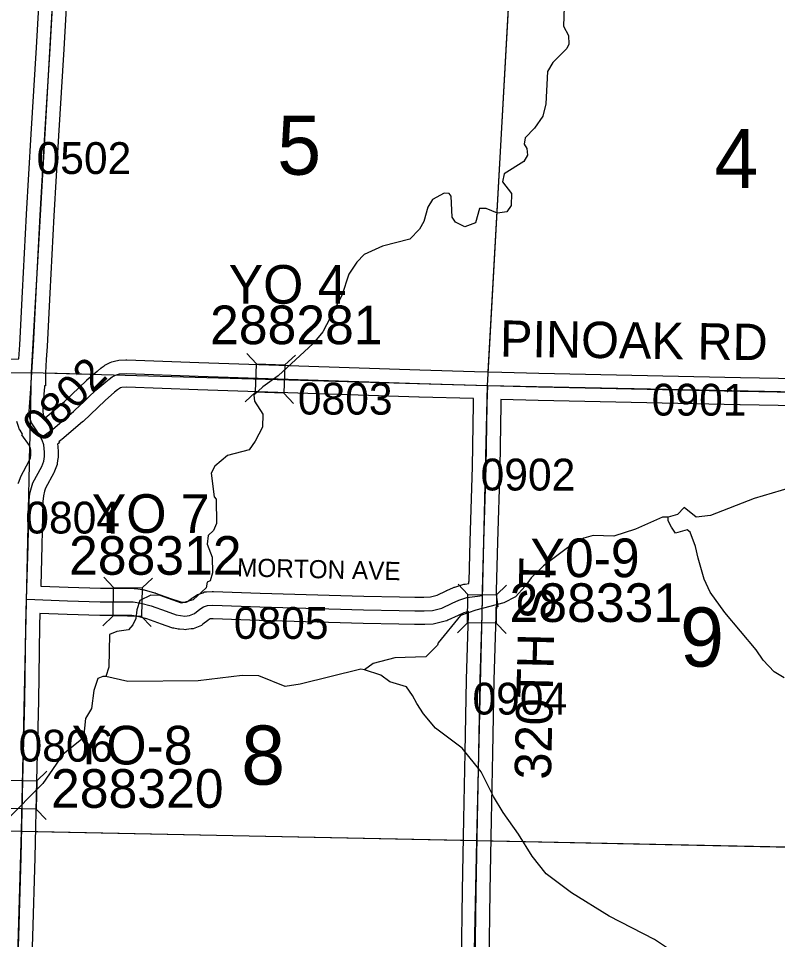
# Model space of a CAD drawing. Extents: x -132.8 to -73.3, y -60 to -26.
# Drawn here: x -108.798 to -107.13, y -40.948 to -38.923 of the extents above; entities that cross this region are included whole.
import ezdxf

# ---------------------------------------------------------------- set-up
doc = ezdxf.new("R2010")
doc.units = 0
for name, color, linetype in [('tdCoHydroRiver', 7, 'Continuous'), ('tdCoSecRdNmbr', 7, 'Continuous'), ('tdCoSecRdTxt', 7, 'Continuous'), ('tdCoSecRteBand', 7, 'Continuous'), ('tdCoSecRteCL', 7, 'Continuous'), ('tdCoSectLine', 7, 'Continuous'), ('tdCoSectLinePart', 7, 'Continuous'), ('tdCoSectNmbr', 7, 'Continuous'), ('tdCoStrucSec', 7, 'Continuous'), ('tdCoStrucSecCoName', 7, 'Continuous'), ('tdCoStrucSecFHWANum', 7, 'Continuous'), ('tdCoSurfGravel', 7, 'Continuous')]:
    doc.layers.add(name, color=color, linetype=linetype)

msp = doc.modelspace()

# ---------------------------------------------------------------- linework, layer by layer
at = {"layer": 'tdCoHydroRiver'}
for points in [[(-107.5989, -38.8976), (-107.6, -38.9401), (-107.5894, -38.9609), (-107.5883, -38.9798), (-107.5932, -38.9892), (-107.624, -39.02), (-107.6355, -39.0402), (-107.6388, -39.1111), (-107.6457, -39.1378), (-107.6637, -39.1642), (-107.6847, -39.1857), (-107.6867, -39.1999), (-107.6806, -39.2095), (-107.6793, -39.2237), (-107.6876, -39.2377), (-107.7308, -39.2651), (-107.7344, -39.2823), (-107.7145, -39.3081), (-107.7151, -39.3349), (-107.7249, -39.3488), (-107.7455, -39.3515), (-107.7705, -39.3414), (-107.7847, -39.3411), (-107.7934, -39.3724), (-107.8173, -39.3813), (-107.8375, -39.3713), (-107.8451, -39.3601), (-107.8472, -39.3143), (-107.8518, -39.3079), (-107.8628, -39.3076), (-107.8884, -39.3212), (-107.8983, -39.3383), (-107.9069, -39.3697), (-107.9168, -39.3868), (-107.9378, -39.4084), (-107.9982, -39.4243), (-108.0381, -39.4422), (-108.0542, -39.4592), (-108.0722, -39.4856), (-108.0876, -39.5325), (-108.1289, -39.612), (-108.1501, -39.6383), (-108.2275, -39.709), (-108.2612, -39.7334), (-108.2806, -39.7519), (-108.2793, -39.7645), (-108.2611, -39.7933), (-108.2618, -39.8217), (-108.2783, -39.8529), (-108.2914, -39.8715), (-108.339, -39.8845), (-108.3664, -39.9075), (-108.3747, -39.9231), (-108.368, -39.9753), (-108.3634, -39.9802), (-108.3631, -40.0338), (-108.3698, -40.0494), (-108.3811, -40.0602), (-108.3831, -40.0791), (-108.3728, -40.1077), (-108.372, -40.1424), (-108.3772, -40.1597), (-108.3836, -40.1627), (-108.3854, -40.1752), (-108.4145, -40.2014), (-108.4399, -40.2086), (-108.4868, -40.1917), (-108.5073, -40.1912), (-108.5313, -40.2033), (-108.5381, -40.2236), (-108.5401, -40.2425), (-108.5468, -40.2565), (-108.5565, -40.2673), (-108.5818, -40.2715), (-108.5978, -40.2774), (-108.5995, -40.3499), (-108.6063, -40.3702)], [(-107.0622, -39.9437), (-107.1814, -39.9787), (-107.277, -40.0158), (-107.3086, -40.0198), (-107.3349, -39.9986), (-107.3495, -40.0141), (-107.3702, -40.0199)], [(-107.3702, -40.0199), (-107.3828, -40.0196), (-107.4418, -40.0465), (-107.4895, -40.0612), (-107.5352, -40.0601), (-107.5559, -40.0659), (-107.5911, -40.0871), (-107.6442, -40.1268), (-107.6716, -40.153), (-107.6847, -40.1716), (-107.7057, -40.1948), (-107.7313, -40.2083), (-107.7932, -40.2242), (-107.8267, -40.236), (-107.8755, -40.2964), (-107.8771, -40.3011), (-107.903, -40.3272), (-107.9709, -40.3288), (-108.0186, -40.3418), (-108.0378, -40.3555)], [(-107.1151, -40.373), (-107.1369, -40.3599), (-107.1615, -40.3341), (-107.1767, -40.3116), (-107.2458, -40.2295), (-107.2779, -40.1846), (-107.2914, -40.1558), (-107.3045, -40.1098), (-107.3102, -40.0844), (-107.322, -40.0526), (-107.3282, -40.0477), (-107.3537, -40.055), (-107.3628, -40.0421), (-107.3704, -40.0278), (-107.3702, -40.0199)], [(-108.0378, -40.3555), (-108.0457, -40.3538), (-108.179, -40.3868), (-108.2123, -40.3924), (-108.2701, -40.3689), (-108.3064, -40.368), (-108.403, -40.3799), (-108.5576, -40.3809), (-108.6063, -40.3702)], [(-107.3739, -40.9662), (-107.4003, -40.9482), (-107.5001, -40.8969), (-107.5825, -40.846), (-107.6383, -40.8037), (-107.6689, -40.7651), (-107.6993, -40.717), (-107.7329, -40.6689), (-107.7541, -40.6337), (-107.7812, -40.5794), (-107.8226, -40.5279), (-107.8815, -40.4839), (-107.9076, -40.4518), (-107.9228, -40.4293), (-107.9319, -40.4117), (-107.9456, -40.3925), (-107.9817, -40.3821), (-108.0018, -40.3675), (-108.0378, -40.3555)], [(-108.6063, -40.3702), (-108.6126, -40.3701), (-108.6238, -40.3746), (-108.6323, -40.4012), (-108.638, -40.4405), (-108.6511, -40.4622), (-108.6553, -40.5047), (-108.7004, -40.5415), (-108.7445, -40.6051), (-108.8253, -40.6868), (-108.8391, -40.7353), (-108.848, -40.8408), (-108.8571, -40.8942), (-108.8705, -40.9254), (-108.8788, -40.9426), (-108.9179, -40.9921)]]:
    msp.add_lwpolyline(points, dxfattribs=at)
at = {"layer": 'tdCoSecRteBand'}
for points in [[(-108.9682, -39.6748), (-108.7973, -39.6719), (-108.7953, -39.6409), (-108.7894, -39.5244), (-108.7808, -39.354), (-108.7808, -39.3539), (-108.7807, -39.3538), (-108.7701, -39.1777), (-108.7701, -39.1777), (-108.7701, -39.1777), (-108.7586, -38.9874), (-108.7499, -38.8316), (-108.7499, -38.8315), (-108.7499, -38.8315), (-108.7464, -38.7717), (-108.7473, -38.7613), (-108.7483, -38.756), (-108.7562, -38.7558), (-108.9097, -38.7522)], [(-108.69, -38.835), (-108.6987, -38.9908), (-108.6987, -38.9908), (-108.6987, -38.9909), (-108.7103, -39.1813), (-108.7208, -39.3572), (-108.7295, -39.5275), (-108.7295, -39.5275), (-108.7354, -39.6441), (-108.7354, -39.6443), (-108.7354, -39.6445), (-108.7372, -39.6734), (-108.7391, -39.7022), (-108.7386, -39.731), (-108.7409, -39.731), (-108.741, -39.7333), (-108.7421, -39.7496), (-108.7421, -39.7497), (-108.7421, -39.7499), (-108.7443, -39.7785), (-108.7445, -39.787), (-108.744, -39.7937), (-108.7421, -39.7991), (-108.7402, -39.8022)], [(-108.7402, -39.8022), (-108.6971, -39.7652), (-108.6489, -39.7192), (-108.6483, -39.7186), (-108.6477, -39.7181), (-108.6255, -39.6991), (-108.6251, -39.6988), (-108.6247, -39.6985), (-108.6173, -39.6925), (-108.6168, -39.6921), (-108.6163, -39.6918), (-108.6098, -39.6871), (-108.6083, -39.6859), (-108.6066, -39.685), (-108.5995, -39.6811), (-108.5964, -39.6794), (-108.593, -39.6784), (-108.5841, -39.676), (-108.5809, -39.6751), (-108.5776, -39.6749), (-108.5623, -39.6742), (-108.561, -39.6741), (-108.5598, -39.6742), (-108.402, -39.6796), (-108.1601, -39.6877), (-107.916, -39.6959), (-107.7959, -39.6992), (-107.7958, -39.6992), (-107.7958, -39.6992), (-107.7659, -39.7001), (-107.7359, -39.7009), (-107.6543, -39.7032), (-107.2111, -39.7126), (-106.7939, -39.7202)], [(-108.433, -40.2069), (-108.4297, -40.2065), (-108.4266, -40.2052), (-108.4179, -40.1985), (-108.4168, -40.1977), (-108.4157, -40.197), (-108.4075, -40.1918), (-108.4048, -40.1901), (-108.4019, -40.189), (-108.3932, -40.1858), (-108.3891, -40.1842), (-108.3847, -40.1839), (-108.3728, -40.1832), (-108.3713, -40.1831), (-108.3698, -40.1832), (-108.2666, -40.1871), (-108.039, -40.1938), (-107.9608, -40.1952), (-107.9268, -40.1957), (-107.9074, -40.1957), (-107.8926, -40.1949), (-107.8777, -40.1912), (-107.8579, -40.1815), (-107.8573, -40.1812), (-107.8568, -40.181), (-107.8422, -40.1746), (-107.8407, -40.1739), (-107.839, -40.1734), (-107.8215, -40.168), (-107.819, -40.1672), (-107.8164, -40.1669), (-107.8082, -40.1658), (-107.8081, -40.1615), (-107.8078, -40.1615), (-107.8054, -40.0723), (-107.8054, -40.0722), (-107.8054, -40.0722), (-107.8005, -39.9094), (-107.798, -39.7707), (-107.798, -39.7705), (-107.798, -39.7703), (-107.7977, -39.7592), (-107.9178, -39.7558), (-107.9179, -39.7558), (-107.9179, -39.7558), (-108.1621, -39.7477), (-108.1621, -39.7477), (-108.1621, -39.7477), (-108.404, -39.7395), (-108.404, -39.7395), (-108.404, -39.7395), (-108.5606, -39.7342), (-108.5713, -39.7347), (-108.5736, -39.7353), (-108.576, -39.7366), (-108.5803, -39.7398), (-108.5868, -39.745), (-108.608, -39.7631), (-108.6563, -39.8092), (-108.6568, -39.8097), (-108.6574, -39.8103), (-108.7028, -39.8492), (-108.7038, -39.8501), (-108.7049, -39.8508), (-108.7094, -39.8541), (-108.708, -39.8565), (-108.7126, -39.8591), (-108.7118, -39.8636), (-108.7116, -39.8647), (-108.7115, -39.8659), (-108.7108, -39.8746), (-108.7106, -39.8767), (-108.7107, -39.8787), (-108.7112, -39.8879), (-108.7113, -39.8892), (-108.7115, -39.8905), (-108.713, -39.9009), (-108.7134, -39.9042), (-108.7146, -39.9073), (-108.7191, -39.9189), (-108.7198, -39.9207), (-108.7206, -39.9223), (-108.7387, -39.9562), (-108.7409, -39.9626), (-108.7434, -39.9731), (-108.7448, -39.985), (-108.7469, -40.082), (-108.747, -40.0821), (-108.747, -40.0822), (-108.7494, -40.1709), (-108.7494, -40.1713), (-108.6893, -40.1738), (-108.6181, -40.1757), (-108.5595, -40.176), (-108.5593, -40.176), (-108.559, -40.176), (-108.5457, -40.1762), (-108.5438, -40.1763), (-108.5419, -40.1766), (-108.5251, -40.179), (-108.5234, -40.1793), (-108.5216, -40.1798), (-108.499, -40.1859), (-108.4978, -40.1862), (-108.4967, -40.1866), (-108.4637, -40.1984), (-108.4436, -40.2055), (-108.4381, -40.2065), (-108.433, -40.2069)], [(-106.7951, -39.7802), (-107.2122, -39.7726), (-107.2122, -39.7726), (-107.2123, -39.7726), (-107.6557, -39.7632), (-107.6558, -39.7632), (-107.6559, -39.7632), (-107.7377, -39.7609), (-107.738, -39.772), (-107.7405, -39.9106), (-107.7405, -39.9108), (-107.7405, -39.911), (-107.7454, -40.074), (-107.7484, -40.182), (-107.7485, -40.1899), (-107.7444, -40.2171), (-107.7489, -40.2178), (-107.7491, -40.2358), (-107.7491, -40.236), (-107.7491, -40.2363), (-107.7533, -40.3784), (-107.7565, -40.5386), (-107.7565, -40.5386), (-107.7565, -40.5386), (-107.7595, -40.685), (-107.7619, -40.8418), (-107.7644, -41.0016)], [(-108.7987, -39.946), (-108.7982, -39.9446), (-108.7947, -39.9345), (-108.7939, -39.9322), (-108.7928, -39.9301), (-108.7744, -39.8957), (-108.7719, -39.889), (-108.7711, -39.8833), (-108.7708, -39.8776), (-108.7712, -39.8722), (-108.7719, -39.8685), (-108.7738, -39.8627), (-108.7743, -39.8619), (-108.7909, -39.8387), (-108.789, -39.8373), (-108.7947, -39.8283), (-108.7965, -39.8254), (-108.7976, -39.8223), (-108.802, -39.8097)], [(-107.8244, -41.0005), (-107.8219, -40.8408), (-107.8219, -40.8408), (-107.8219, -40.8408), (-107.8195, -40.684), (-107.8195, -40.6839), (-107.8195, -40.6838), (-107.8165, -40.5374), (-107.8133, -40.3771), (-107.8133, -40.3769), (-107.8133, -40.3768), (-107.8091, -40.2347), (-107.809, -40.2269), (-107.8196, -40.2302), (-107.832, -40.2357), (-107.8542, -40.2465), (-107.857, -40.2479), (-107.8601, -40.2487), (-107.8808, -40.2538), (-107.8836, -40.2545), (-107.8865, -40.2547), (-107.905, -40.2557), (-107.9058, -40.2557), (-107.9066, -40.2557), (-107.927, -40.2557), (-107.9273, -40.2557), (-107.9275, -40.2557), (-107.9618, -40.2552), (-107.9618, -40.2552), (-107.9619, -40.2552), (-108.0403, -40.2537), (-108.0405, -40.2537), (-108.0406, -40.2537), (-108.2685, -40.2471), (-108.2686, -40.2471), (-108.2688, -40.2471), (-108.3706, -40.2432), (-108.3765, -40.2435), (-108.378, -40.2441), (-108.3823, -40.2469), (-108.3931, -40.2552), (-108.3962, -40.2576), (-108.3998, -40.2591), (-108.4104, -40.2635), (-108.4143, -40.2651), (-108.4184, -40.2656), (-108.4288, -40.2669), (-108.4317, -40.2672), (-108.4346, -40.267), (-108.4443, -40.2662), (-108.4458, -40.2661), (-108.4474, -40.2658), (-108.4568, -40.2641), (-108.4591, -40.2637), (-108.4613, -40.2629), (-108.4837, -40.255), (-108.4838, -40.255), (-108.4839, -40.255), (-108.5158, -40.2435), (-108.5356, -40.2381), (-108.5487, -40.2362), (-108.5599, -40.236), (-108.6187, -40.2357), (-108.619, -40.2357), (-108.6194, -40.2357), (-108.6911, -40.2338), (-108.6913, -40.2338), (-108.6915, -40.2337), (-108.7511, -40.2313), (-108.7519, -40.2588), (-108.7541, -40.4233), (-108.7541, -40.4235), (-108.7541, -40.4237), (-108.7588, -40.5989), (-108.762, -40.7684), (-108.762, -40.7686), (-108.762, -40.7688), (-108.7674, -40.9419), (-108.7674, -40.942), (-108.7674, -40.942), (-108.7728, -41.1019)]]:
    msp.add_lwpolyline(points, dxfattribs=at)
at = {"layer": 'tdCoSecRteCL'}
for points in [[(-108.7691, -39.7015), (-108.7654, -39.6426), (-108.7594, -39.526), (-108.7508, -39.3556), (-108.7402, -39.1795), (-108.7286, -38.9891), (-108.72, -38.8332), (-108.7163, -38.7713), (-108.7175, -38.757), (-108.7205, -38.7422), (-108.7229, -38.7324), (-108.7255, -38.7265)], [(-108.968, -39.7048), (-108.7691, -39.7015)], [(-108.7491, -39.8456), (-108.758, -39.8303), (-108.7693, -39.8123), (-108.7737, -39.7997), (-108.7745, -39.7876), (-108.7742, -39.777), (-108.772, -39.7477), (-108.7691, -39.7015)], [(-108.7491, -39.8456), (-108.7224, -39.8265), (-108.677, -39.7875), (-108.6282, -39.7409), (-108.606, -39.7219), (-108.5986, -39.716), (-108.5921, -39.7113), (-108.585, -39.7073), (-108.5761, -39.7049), (-108.5608, -39.7041), (-108.403, -39.7096), (-108.1611, -39.7177), (-107.9169, -39.7258), (-107.7667, -39.7301)], [(-107.7785, -40.1919), (-107.7784, -40.1814), (-107.7754, -40.0731), (-107.7705, -39.9101), (-107.768, -39.7713), (-107.7667, -39.7301)], [(-107.7667, -39.7301), (-107.655, -39.7332), (-107.2116, -39.7426), (-106.7644, -39.7507)], [(-108.7803, -40.2001), (-108.7769, -40.0813), (-108.7747, -39.9829), (-108.773, -39.9679), (-108.7698, -39.9543), (-108.7663, -39.9442), (-108.7471, -39.9082), (-108.7427, -39.8966), (-108.7412, -39.8863), (-108.7407, -39.8771), (-108.7414, -39.8685), (-108.7427, -39.8611), (-108.7464, -39.8502), (-108.7491, -39.8456)], [(-108.8201, -41.7085), (-108.8176, -41.6194), (-108.8125, -41.4483), (-108.8075, -41.2786), (-108.8028, -41.101), (-108.7974, -40.941), (-108.792, -40.7679), (-108.7888, -40.5982), (-108.7841, -40.4229), (-108.7819, -40.2581), (-108.7803, -40.2001)], [(-108.7803, -40.2001), (-108.6903, -40.2038), (-108.6185, -40.2057), (-108.5596, -40.206), (-108.5463, -40.2062), (-108.5295, -40.2087), (-108.5068, -40.2149), (-108.4738, -40.2267), (-108.4513, -40.2346), (-108.442, -40.2363), (-108.4323, -40.2371), (-108.422, -40.2358), (-108.4114, -40.2314), (-108.3995, -40.2223), (-108.3914, -40.2171), (-108.3828, -40.2139), (-108.3709, -40.2131), (-108.2676, -40.2171), (-108.0397, -40.2237), (-107.9613, -40.2252), (-107.927, -40.2257), (-107.9066, -40.2257), (-107.8881, -40.2247), (-107.8674, -40.2196), (-107.8447, -40.2085), (-107.8301, -40.202), (-107.8126, -40.1966), (-107.7951, -40.1944), (-107.7785, -40.1919)], [(-107.8114, -41.7331), (-107.8087, -41.6314), (-107.805, -41.4531), (-107.7998, -41.3027), (-107.7974, -41.1335), (-107.7944, -41.0011), (-107.7919, -40.8413), (-107.7895, -40.6845), (-107.7865, -40.538), (-107.7833, -40.3777), (-107.7791, -40.2354), (-107.7785, -40.1919)]]:
    msp.add_lwpolyline(points, dxfattribs=at)
at = {"layer": 'tdCoSectLine'}
for points in [[(-108.7695, -39.7015), (-108.7141, -38.7268)], [(-107.7671, -39.7301), (-107.7131, -38.7538)], [(-109.6938, -39.7054), (-108.7695, -39.7015)], [(-108.7913, -40.7101), (-108.7695, -39.7015)], [(-108.7695, -39.7015), (-107.7671, -39.7301)], [(-107.7906, -40.7308), (-107.7671, -39.7301)], [(-107.7671, -39.7301), (-106.7648, -39.7507)], [(-109.722, -40.7026), (-108.7913, -40.7101)], [(-108.8205, -41.7085), (-108.7913, -40.7101)], [(-108.7913, -40.7101), (-107.7906, -40.7308)], [(-107.8118, -41.7331), (-107.7906, -40.7308)], [(-107.7906, -40.7308), (-106.7893, -40.7515)]]:
    msp.add_lwpolyline(points, dxfattribs=at)
at = {"layer": 'tdCoSectLinePart'}
for points in [[(-107.7655, -39.7001), (-107.7148, -38.7836)], [(-108.7396, -39.7023), (-108.6325, -39.7054)], [(-108.7736, -39.8925), (-108.773, -39.8661)], [(-108.7611, -40.7108), (-107.8206, -40.7302)], [(-107.76, -40.7314), (-106.8193, -40.7509)]]:
    msp.add_lwpolyline(points, dxfattribs=at)
at = {"layer": 'tdCoStrucSec'}
for points in [[(-108.2964, -39.6597), (-108.275, -39.6826), (-108.2125, -39.6847)], [(-108.1896, -39.6633), (-108.2125, -39.6847), (-108.2146, -39.7472)], [(-108.3, -39.7665), (-108.2771, -39.7451), (-108.275, -39.6826)], [(-108.1937, -39.7696), (-108.2146, -39.7472), (-108.2771, -39.7451)], [(-108.6107, -40.1516), (-108.589, -40.1742), (-108.5264, -40.1753)], [(-108.5039, -40.1536), (-108.5264, -40.1753), (-108.5276, -40.2379)], [(-108.6126, -40.2584), (-108.5901, -40.2367), (-108.589, -40.1742)], [(-107.832, -40.1671), (-107.8102, -40.1895), (-107.7476, -40.1904)], [(-107.7257, -40.169), (-107.7476, -40.1904), (-107.7485, -40.2529)], [(-107.8334, -40.2739), (-107.811, -40.2521), (-107.8102, -40.1895)], [(-108.5063, -40.2599), (-108.5276, -40.2379), (-108.5901, -40.2367)], [(-107.7266, -40.2754), (-107.7485, -40.2529), (-107.811, -40.2521)], [(-108.8421, -40.5755), (-108.8204, -40.598), (-108.7579, -40.5992)], [(-108.7358, -40.5779), (-108.7579, -40.5992), (-108.7591, -40.6617)], [(-108.7374, -40.6842), (-108.7591, -40.6617), (-108.8216, -40.6605)]]:
    msp.add_lwpolyline(points, dxfattribs=at)
at = {"layer": 'tdCoSurfGravel'}
for points in [[(-108.7691, -39.7015), (-108.7654, -39.6426), (-108.7594, -39.526), (-108.7508, -39.3556), (-108.7402, -39.1795), (-108.7286, -38.9891), (-108.72, -38.8332), (-108.7163, -38.7713), (-108.7175, -38.757), (-108.7205, -38.7422), (-108.7229, -38.7324), (-108.7255, -38.7265)], [(-109.2614, -39.706), (-109.2568, -39.7033), (-109.2508, -39.7023), (-109.2402, -39.7015), (-109.1224, -39.7048), (-108.968, -39.7048), (-108.7691, -39.7015)], [(-108.7803, -40.2001), (-108.7769, -40.0813), (-108.7747, -39.9829), (-108.773, -39.9679), (-108.7698, -39.9543), (-108.7663, -39.9442), (-108.7471, -39.9082), (-108.7427, -39.8966), (-108.7412, -39.8863), (-108.7407, -39.8771), (-108.7414, -39.8685), (-108.7427, -39.8611), (-108.7464, -39.8502), (-108.7491, -39.8456), (-108.758, -39.8303), (-108.7693, -39.8123), (-108.7737, -39.7997), (-108.7745, -39.7876), (-108.7742, -39.777), (-108.772, -39.7477), (-108.7691, -39.7015)], [(-108.7491, -39.8456), (-108.7224, -39.8265), (-108.677, -39.7875), (-108.6282, -39.7409), (-108.606, -39.7219), (-108.5986, -39.716), (-108.5921, -39.7113), (-108.585, -39.7073), (-108.5761, -39.7049), (-108.5608, -39.7041), (-108.403, -39.7096), (-108.1611, -39.7177), (-107.9169, -39.7258), (-107.7667, -39.7301), (-107.655, -39.7332), (-107.2116, -39.7426), (-106.7644, -39.7507), (-106.7236, -39.7515), (-106.2886, -39.7616), (-105.8474, -39.7712), (-105.7626, -39.7732)], [(-107.8114, -41.7331), (-107.8087, -41.6314), (-107.805, -41.4531), (-107.7998, -41.3027), (-107.7974, -41.1335), (-107.7944, -41.0011), (-107.7919, -40.8413), (-107.7895, -40.6845), (-107.7865, -40.538), (-107.7833, -40.3777), (-107.7791, -40.2354), (-107.7785, -40.1919), (-107.7784, -40.1814), (-107.7754, -40.0731), (-107.7705, -39.9101), (-107.768, -39.7713), (-107.7667, -39.7301)], [(-108.8201, -41.7085), (-108.8176, -41.6194), (-108.8125, -41.4483), (-108.8075, -41.2786), (-108.8028, -41.101), (-108.7974, -40.941), (-108.792, -40.7679), (-108.7888, -40.5982), (-108.7841, -40.4229), (-108.7819, -40.2581), (-108.7803, -40.2001)], [(-108.7803, -40.2001), (-108.6903, -40.2038), (-108.6185, -40.2057), (-108.5596, -40.206), (-108.5463, -40.2062), (-108.5295, -40.2087), (-108.5068, -40.2149), (-108.4738, -40.2267), (-108.4513, -40.2346), (-108.442, -40.2363), (-108.4323, -40.2371), (-108.422, -40.2358), (-108.4114, -40.2314), (-108.3995, -40.2223), (-108.3914, -40.2171), (-108.3828, -40.2139), (-108.3709, -40.2131), (-108.2676, -40.2171), (-108.0397, -40.2237), (-107.9613, -40.2252), (-107.927, -40.2257), (-107.9066, -40.2257), (-107.8881, -40.2247), (-107.8674, -40.2196), (-107.8447, -40.2085), (-107.8301, -40.202), (-107.8126, -40.1966), (-107.7951, -40.1944), (-107.7785, -40.1919)]]:
    msp.add_lwpolyline(points, dxfattribs=at)

# ---------------------------------------------------------------- texts
at = {"layer": 'tdCoSecRdNmbr'}
for s, rotation, p in [('0502', 359.9182, (-108.7585, -39.2651)), ('0802', 44.9182, (-108.7468, -39.859)), ('0803', 359.9182, (-108.1842, -39.7941)), ('0901', 359.9192, (-107.4063, -39.7964)), ('0902', 359.9189, (-107.7825, -39.961)), ('0804', 359.9182, (-108.7833, -40.0556)), ('0805', 359.9184, (-108.3249, -40.2873)), ('0904', 359.9189, (-107.8004, -40.4537)), ('0806', 359.9181, (-108.7981, -40.5571))]:
    msp.add_text(s, height=0.07, rotation=rotation, dxfattribs=at).set_placement(p)
at = {"layer": 'tdCoSecRdTxt'}
for s, height, rotation, p in [('PINOAK RD', 0.08, 359.2126, (-107.7403, -39.667)), ('MORTON AVE', 0.04, 358.6197, (-108.3181, -40.1498)), ('320TH ST', 0.08, 88.7058, (-107.6279, -40.5973))]:
    msp.add_text(s, height=height, rotation=rotation, dxfattribs=at).set_placement(p)
at = {"layer": 'tdCoSectNmbr'}
for s, rotation, p in [('5', 359.9185, (-108.2296, -39.2668)), ('4', 359.9192, (-107.2686, -39.2961)), ('9', 359.9191, (-107.3442, -40.3483)), ('8', 359.9184, (-108.3089, -40.6078))]:
    msp.add_text(s, height=0.13, rotation=rotation, dxfattribs=at).set_placement(p)
at = {"layer": 'tdCoStrucSecCoName'}
for s, p in [('YO 4', (-108.3362, -39.5505)), ('YO 7', (-108.6371, -40.0543)), ('Y0-9', (-107.673, -40.1517)), ('YO-8', (-108.6809, -40.5635))]:
    msp.add_text(s, height=0.085, dxfattribs=at).set_placement(p)
at = {"layer": 'tdCoStrucSecFHWANum'}
for s, p in [('288281', (-108.3772, -39.6395)), ('288312', (-108.6871, -40.1464)), ('288331', (-107.7188, -40.2502)), ('288320', (-108.7267, -40.6588))]:
    msp.add_text(s, height=0.085, dxfattribs=at).set_placement(p)

doc.saveas('drawing.dxf')
